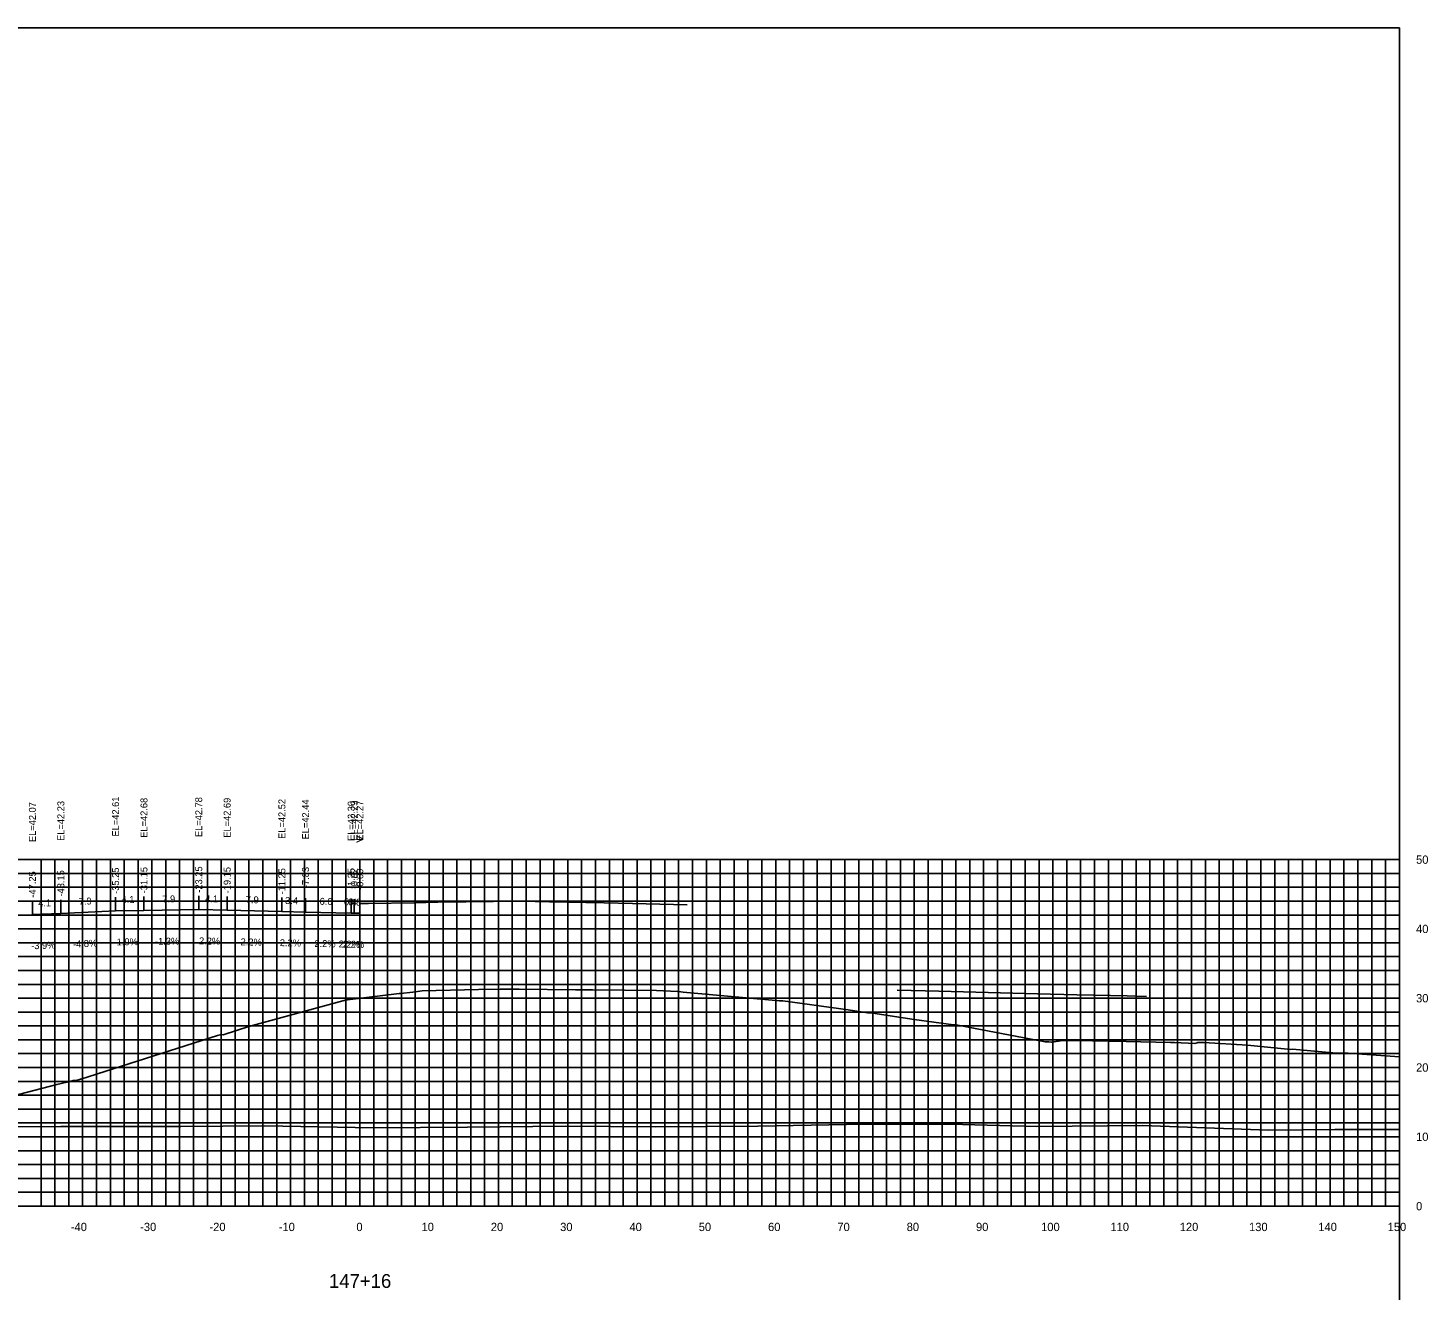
# Model space of a CAD drawing. Extents: x 1800880 to 1818864, y 245271 to 250560.
# Drawn here: x 1815707 to 1815909, y 246098.3 to 246280.4 of the extents above; entities that cross this region are included whole.
import ezdxf

# ---------------------------------------------------------------- set-up
doc = ezdxf.new("R2010")
doc.units = 0
for name, color, linetype in [('33', 7, 'Continuous'), ('ANNO-TXT', 7, 'Continuous'), ('AXIS', 7, 'Continuous'), ('CL-CNST', 7, 'Continuous'), ('DESIGN - DRAINAGE - Bridges', 7, 'Continuous'), ('Level 32', 7, 'Continuous'), ('Level 37', 7, 'Continuous'), ('Level 46', 7, 'Continuous'), ('Level 62', 7, 'Continuous'), ('SHT-BDR', 7, 'Continuous')]:
    doc.layers.add(name, color=color, linetype=linetype)

msp = doc.modelspace()

# ---------------------------------------------------------------- linework, layer by layer
at = {"layer": 'AXIS'}
msp.add_lwpolyline([(1815754.91, 246154.06), (1815755.73, 246154.07), (1815756.16, 246154.08), (1815762.74, 246154.17), (1815766.16, 246154.23), (1815770.26, 246154.3), (1815778.16, 246154.4), (1815782.26, 246154.31), (1815790.16, 246154.14), (1815794.26, 246154.05), (1815802.16, 246153.88)], dxfattribs=at)
at = {"layer": 'CL-CNST'}
msp.add_lwpolyline([(1815698.08, 246124.52), (1815711.19, 246127.95), (1815712.63, 246128.3), (1815712.72, 246128.32), (1815713.53, 246128.53), (1815713.54, 246128.53), (1815713.99, 246128.52), (1815714.62, 246128.71), (1815714.64, 246128.72), (1815734.39, 246135.02), (1815734.76, 246135.12), (1815734.84, 246135.14), (1815735.2, 246135.13), (1815738.89, 246136.29), (1815752.99, 246140.18), (1815753.14, 246140.18), (1815760.59, 246141.07), (1815760.78, 246141.07), (1815762.54, 246141.28), (1815763.9, 246141.44), (1815772.04, 246141.63), (1815775.14, 246141.7), (1815777.88, 246141.68), (1815786.04, 246141.61), (1815788.48, 246141.58), (1815797.73, 246141.48), (1815800.72, 246141.34), (1815801.23, 246141.31), (1815801.55, 246141.28), (1815815.44, 246140), (1815815.69, 246140), (1815815.94, 246140), (1815825.35, 246138.69), (1815828.16, 246138.3), (1815828.32, 246138.3), (1815828.66, 246138.3), (1815834.56, 246137.38), (1815834.91, 246137.33), (1815840.56, 246136.53), (1815840.97, 246136.53), (1815843.46, 246136.09), (1815853.81, 246134.09), (1815854.24, 246134.09), (1815854.31, 246134.09), (1815854.69, 246134.04), (1815854.77, 246134.04), (1815856.34, 246134.29), (1815857.02, 246134.31), (1815857.09, 246134.31), (1815857.16, 246134.31), (1815857.23, 246134.31), (1815857.31, 246134.31), (1815857.41, 246134.31), (1815857.51, 246134.31), (1815857.63, 246134.31), (1815857.77, 246134.31), (1815857.93, 246134.31), (1815858.11, 246134.31), (1815858.23, 246134.31), (1815865.46, 246134.15), (1815871.87, 246134.02), (1815872.03, 246134.02), (1815872.26, 246134.01), (1815872.47, 246134), (1815875.37, 246133.86), (1815875.74, 246133.97), (1815875.77, 246133.99), (1815875.77, 246133.99), (1815875.84, 246133.99), (1815875.97, 246133.98), (1815876.18, 246134.01), (1815876.22, 246134.01), (1815876.6, 246134.01), (1815876.7, 246134.01), (1815882.98, 246133.62), (1815889.22, 246133.01), (1815889.48, 246133.02), (1815894.26, 246132.62), (1815894.74, 246132.58), (1815894.85, 246132.57), (1815895.31, 246132.53), (1815896.97, 246132.45), (1815897.44, 246132.45), (1815897.5, 246132.45), (1815904.91, 246131.92)], dxfattribs=at)
at = {"layer": 'DESIGN - DRAINAGE - Bridges'}
for p, q in [((1815904.91, 246110.39), (1815904.91, 246160.39)), ((1815904.97, 246160.39), (1815904.91, 246160.39)), ((1815904.97, 246150.39), (1815904.91, 246150.39)), ((1815904.97, 246140.39), (1815904.91, 246140.39)), ((1815904.97, 246130.39), (1815904.91, 246130.39)), ((1815904.97, 246120.39), (1815904.91, 246120.39)), ((1815604.91, 246110.39), (1815904.91, 246110.39)), ((1815714.91, 246110.33), (1815714.91, 246110.39)), ((1815724.91, 246110.33), (1815724.91, 246110.39)), ((1815734.91, 246110.33), (1815734.91, 246110.39)), ((1815744.91, 246110.33), (1815744.91, 246110.39)), ((1815754.91, 246110.33), (1815754.91, 246110.39)), ((1815764.91, 246110.33), (1815764.91, 246110.39)), ((1815774.91, 246110.33), (1815774.91, 246110.39)), ((1815784.91, 246110.33), (1815784.91, 246110.39)), ((1815794.91, 246110.33), (1815794.91, 246110.39)), ((1815804.91, 246110.33), (1815804.91, 246110.39)), ((1815814.91, 246110.33), (1815814.91, 246110.39)), ((1815824.91, 246110.33), (1815824.91, 246110.39)), ((1815834.91, 246110.33), (1815834.91, 246110.39)), ((1815844.91, 246110.33), (1815844.91, 246110.39)), ((1815854.91, 246110.33), (1815854.91, 246110.39)), ((1815864.91, 246110.33), (1815864.91, 246110.39)), ((1815874.91, 246110.33), (1815874.91, 246110.39)), ((1815884.91, 246110.33), (1815884.91, 246110.39)), ((1815894.91, 246110.33), (1815894.91, 246110.39)), ((1815904.91, 246110.33), (1815904.91, 246110.39)), ((1815904.97, 246110.39), (1815904.91, 246110.39))]:
    msp.add_line(p, q, dxfattribs=at)
at = {"layer": 'Level 37'}
for p, q in [((1815719.66, 246152.99), (1815719.66, 246154.99)), ((1815723.76, 246153.07), (1815723.76, 246155.07)), ((1815731.66, 246153.17), (1815731.66, 246155.17)), ((1815735.76, 246153.08), (1815735.76, 246155.08)), ((1815743.66, 246152.9), (1815743.66, 246154.9)), ((1815747.08, 246152.83), (1815747.08, 246154.83)), ((1815707.66, 246152.45), (1815707.66, 246154.45)), ((1815711.76, 246152.61), (1815711.76, 246154.61)), ((1815753.66, 246152.68), (1815753.66, 246154.68)), ((1815754.09, 246152.67), (1815754.09, 246154.67)), ((1815754.9, 246152.66), (1815754.9, 246154.66))]:
    msp.add_line(p, q, dxfattribs=at)
msp.add_lwpolyline([(1815604.91, 246090.39), (1815904.91, 246090.39), (1815904.91, 246280.39), (1815604.91, 246280.39)], close=True, dxfattribs=at)
at = {"layer": 'Level 46'}
for p, q in [((1815604.91, 246160.39), (1815904.91, 246160.39)), ((1815708.91, 246110.39), (1815708.91, 246160.39)), ((1815710.91, 246110.39), (1815710.91, 246160.39)), ((1815712.91, 246110.39), (1815712.91, 246160.39)), ((1815714.91, 246110.39), (1815714.91, 246160.39)), ((1815716.91, 246110.39), (1815716.91, 246160.39)), ((1815718.91, 246110.39), (1815718.91, 246160.39)), ((1815720.91, 246110.39), (1815720.91, 246160.39)), ((1815722.91, 246110.39), (1815722.91, 246160.39)), ((1815724.91, 246110.39), (1815724.91, 246160.39)), ((1815726.91, 246110.39), (1815726.91, 246160.39)), ((1815728.91, 246110.39), (1815728.91, 246160.39)), ((1815730.91, 246110.39), (1815730.91, 246160.39)), ((1815732.91, 246110.39), (1815732.91, 246160.39)), ((1815734.91, 246110.39), (1815734.91, 246160.39)), ((1815736.91, 246110.39), (1815736.91, 246160.39)), ((1815738.91, 246110.39), (1815738.91, 246160.39)), ((1815740.91, 246110.39), (1815740.91, 246160.39)), ((1815742.91, 246110.39), (1815742.91, 246160.39)), ((1815744.91, 246110.39), (1815744.91, 246160.39)), ((1815746.91, 246110.39), (1815746.91, 246160.39)), ((1815748.91, 246110.39), (1815748.91, 246160.39)), ((1815750.91, 246110.39), (1815750.91, 246160.39)), ((1815752.91, 246110.39), (1815752.91, 246160.39)), ((1815754.91, 246110.39), (1815754.91, 246160.39)), ((1815756.91, 246110.39), (1815756.91, 246160.39)), ((1815758.91, 246110.39), (1815758.91, 246160.39)), ((1815760.91, 246110.39), (1815760.91, 246160.39)), ((1815762.91, 246110.39), (1815762.91, 246160.39)), ((1815764.91, 246110.39), (1815764.91, 246160.39)), ((1815766.91, 246110.39), (1815766.91, 246160.39)), ((1815768.91, 246110.39), (1815768.91, 246160.39)), ((1815770.91, 246110.39), (1815770.91, 246160.39)), ((1815772.91, 246110.39), (1815772.91, 246160.39)), ((1815774.91, 246110.39), (1815774.91, 246160.39)), ((1815776.91, 246110.39), (1815776.91, 246160.39)), ((1815778.91, 246110.39), (1815778.91, 246160.39)), ((1815780.91, 246110.39), (1815780.91, 246160.39)), ((1815782.91, 246110.39), (1815782.91, 246160.39)), ((1815784.91, 246110.39), (1815784.91, 246160.39)), ((1815786.91, 246110.39), (1815786.91, 246160.39)), ((1815788.91, 246110.39), (1815788.91, 246160.39)), ((1815790.91, 246110.39), (1815790.91, 246160.39)), ((1815792.91, 246110.39), (1815792.91, 246160.39)), ((1815794.91, 246110.39), (1815794.91, 246160.39)), ((1815796.91, 246110.39), (1815796.91, 246160.39)), ((1815798.91, 246110.39), (1815798.91, 246160.39)), ((1815800.91, 246110.39), (1815800.91, 246160.39)), ((1815802.91, 246110.39), (1815802.91, 246160.39)), ((1815804.91, 246110.39), (1815804.91, 246160.39)), ((1815806.91, 246110.39), (1815806.91, 246160.39)), ((1815808.91, 246110.39), (1815808.91, 246160.39)), ((1815810.91, 246110.39), (1815810.91, 246160.39)), ((1815812.91, 246110.39), (1815812.91, 246160.39)), ((1815814.91, 246110.39), (1815814.91, 246160.39)), ((1815816.91, 246110.39), (1815816.91, 246160.39)), ((1815818.91, 246110.39), (1815818.91, 246160.39)), ((1815820.91, 246110.39), (1815820.91, 246160.39)), ((1815822.91, 246110.39), (1815822.91, 246160.39)), ((1815824.91, 246110.39), (1815824.91, 246160.39)), ((1815826.91, 246110.39), (1815826.91, 246160.39)), ((1815828.91, 246110.39), (1815828.91, 246160.39)), ((1815830.91, 246110.39), (1815830.91, 246160.39)), ((1815832.91, 246110.39), (1815832.91, 246160.39)), ((1815834.91, 246110.39), (1815834.91, 246160.39)), ((1815836.91, 246110.39), (1815836.91, 246160.39)), ((1815838.91, 246110.39), (1815838.91, 246160.39)), ((1815840.91, 246110.39), (1815840.91, 246160.39)), ((1815842.91, 246110.39), (1815842.91, 246160.39)), ((1815844.91, 246110.39), (1815844.91, 246160.39)), ((1815846.91, 246110.39), (1815846.91, 246160.39)), ((1815848.91, 246110.39), (1815848.91, 246160.39)), ((1815850.91, 246110.39), (1815850.91, 246160.39)), ((1815852.91, 246110.39), (1815852.91, 246160.39)), ((1815854.91, 246110.39), (1815854.91, 246160.39)), ((1815856.91, 246110.39), (1815856.91, 246160.39)), ((1815858.91, 246110.39), (1815858.91, 246160.39)), ((1815860.91, 246110.39), (1815860.91, 246160.39)), ((1815862.91, 246110.39), (1815862.91, 246160.39)), ((1815864.91, 246110.39), (1815864.91, 246160.39)), ((1815866.91, 246110.39), (1815866.91, 246160.39)), ((1815868.91, 246110.39), (1815868.91, 246160.39)), ((1815870.91, 246110.39), (1815870.91, 246160.39)), ((1815872.91, 246110.39), (1815872.91, 246160.39)), ((1815874.91, 246110.39), (1815874.91, 246160.39)), ((1815876.91, 246110.39), (1815876.91, 246160.39)), ((1815878.91, 246110.39), (1815878.91, 246160.39)), ((1815880.91, 246110.39), (1815880.91, 246160.39)), ((1815882.91, 246110.39), (1815882.91, 246160.39)), ((1815884.91, 246110.39), (1815884.91, 246160.39)), ((1815886.91, 246110.39), (1815886.91, 246160.39)), ((1815888.91, 246110.39), (1815888.91, 246160.39)), ((1815890.91, 246110.39), (1815890.91, 246160.39)), ((1815892.91, 246110.39), (1815892.91, 246160.39)), ((1815894.91, 246110.39), (1815894.91, 246160.39)), ((1815896.91, 246110.39), (1815896.91, 246160.39)), ((1815898.91, 246110.39), (1815898.91, 246160.39)), ((1815900.91, 246110.39), (1815900.91, 246160.39)), ((1815902.91, 246110.39), (1815902.91, 246160.39)), ((1815904.91, 246110.39), (1815904.91, 246160.39)), ((1815604.91, 246158.39), (1815904.91, 246158.39)), ((1815604.91, 246156.39), (1815904.91, 246156.39)), ((1815604.91, 246154.39), (1815904.91, 246154.39)), ((1815604.91, 246152.39), (1815904.91, 246152.39)), ((1815604.91, 246150.39), (1815904.91, 246150.39)), ((1815604.91, 246148.39), (1815904.91, 246148.39)), ((1815604.91, 246146.39), (1815904.91, 246146.39)), ((1815604.91, 246144.39), (1815904.91, 246144.39)), ((1815604.91, 246142.39), (1815904.91, 246142.39)), ((1815604.91, 246140.39), (1815904.91, 246140.39)), ((1815604.91, 246138.39), (1815904.91, 246138.39)), ((1815604.91, 246136.39), (1815904.91, 246136.39)), ((1815604.91, 246134.39), (1815904.91, 246134.39)), ((1815604.91, 246132.39), (1815904.91, 246132.39)), ((1815604.91, 246130.39), (1815904.91, 246130.39)), ((1815604.91, 246128.39), (1815904.91, 246128.39)), ((1815604.91, 246126.39), (1815904.91, 246126.39)), ((1815604.91, 246124.39), (1815904.91, 246124.39)), ((1815604.91, 246122.39), (1815904.91, 246122.39)), ((1815604.91, 246120.39), (1815904.91, 246120.39)), ((1815604.91, 246118.39), (1815904.91, 246118.39)), ((1815604.91, 246116.39), (1815904.91, 246116.39)), ((1815604.91, 246114.39), (1815904.91, 246114.39)), ((1815604.91, 246112.39), (1815904.91, 246112.39)), ((1815604.91, 246110.39), (1815904.91, 246110.39))]:
    msp.add_line(p, q, dxfattribs=at)
at = {"layer": 'Level 62'}
for points in [[(1815707.66, 246152.45), (1815711.76, 246152.61), (1815719.66, 246152.99), (1815723.76, 246153.07), (1815731.66, 246153.17), (1815735.76, 246153.08), (1815743.66, 246152.9), (1815747.08, 246152.83), (1815753.66, 246152.68), (1815754.09, 246152.67), (1815754.9, 246152.66)], [(1815832.46, 246141.57), (1815836.49, 246141.47), (1815838.47, 246141.42), (1815852.7, 246141.04), (1815858.37, 246140.9), (1815865.64, 246140.71), (1815868.41, 246140.63)], [(1815604.91, 246122.26), (1815618.04, 246122.18), (1815621.57, 246122.18), (1815645.79, 246122), (1815652.04, 246122.01), (1815673.55, 246121.86), (1815682.08, 246121.89), (1815701.3, 246121.83), (1815711.78, 246121.88), (1815729.06, 246121.9), (1815741.21, 246121.97), (1815756.82, 246121.69), (1815770.43, 246121.78), (1815784.57, 246121.93), (1815797.6, 246121.84), (1815812.33, 246121.93), (1815825.13, 246122.15), (1815840.08, 246122.24), (1815852.6, 246121.9), (1815867.84, 246122), (1815886.01, 246121.36), (1815895.59, 246121.43), (1815904.91, 246121.43)]]:
    msp.add_lwpolyline(points, dxfattribs=at)

# ---------------------------------------------------------------- texts
for s, p in [('-40', (1815713.21, 246106.79)), ('-30', (1815723.21, 246106.79)), ('-20', (1815733.21, 246106.79)), ('-10', (1815743.21, 246106.79)), ('0', (1815754.41, 246106.79)), ('10', (1815763.81, 246106.79)), ('20', (1815773.81, 246106.79)), ('30', (1815783.81, 246106.79)), ('40', (1815793.81, 246106.79)), ('50', (1815803.81, 246106.79)), ('60', (1815813.81, 246106.79)), ('70', (1815823.81, 246106.79)), ('80', (1815833.81, 246106.79)), ('90', (1815843.81, 246106.79)), ('100', (1815853.21, 246106.79)), ('110', (1815863.21, 246106.79)), ('120', (1815873.21, 246106.79)), ('130', (1815883.21, 246106.79)), ('140', (1815893.21, 246106.79)), ('150', (1815903.21, 246106.79))]:
    msp.add_text(s, height=1.2).set_placement(p)
at = {"layer": '33'}
for s, p in [('50', (1815907.31, 246159.79)), ('40', (1815907.31, 246149.79)), ('30', (1815907.31, 246139.79)), ('20', (1815907.31, 246129.79)), ('10', (1815907.31, 246119.79)), ('0', (1815907.31, 246109.79))]:
    msp.add_text(s, height=1.2, dxfattribs=at).set_placement(p)
at = {"layer": 'ANNO-TXT'}
for s, rotation, p in [('7.9', 2.7548, (1815714.38, 246153.84)), ('4.1', 1.0602, (1815720.53, 246154.11)), ('7.9', 0.7198, (1815726.41, 246154.2)), ('4.1', 358.7397, (1815732.58, 246154.25)), ('7.9', 358.7397, (1815738.45, 246154.12)), ('3.4', 358.7397, (1815744.11, 246153.99)), ('6.6', 358.7397, (1815749.09, 246153.88)), ('0.4', 358.7397, (1815752.61, 246153.81)), ('0.8', 358.7397, (1815753.24, 246153.79)), ('4.1', 2.2501, (1815708.51, 246153.59)), ('-4.8%', 2.7548, (1815713.54, 246147.69)), ('-1.9%', 1.0602, (1815719.39, 246147.99)), ('-1.3%', 0.7198, (1815725.36, 246148.09)), ('2.2%', 358.7397, (1815731.69, 246148.17)), ('2.2%', 358.7397, (1815737.69, 246148.03)), ('2.2%', 358.7397, (1815743.35, 246147.91)), ('2.2%', 358.7397, (1815748.35, 246147.8)), ('-3.9%', 2.2501, (1815707.5, 246147.44)), ('2.2%', 358.7397, (1815751.85, 246147.72)), ('2.2%', 358.7397, (1815752.47, 246147.71))]:
    msp.add_text(s, height=1, rotation=rotation, dxfattribs=at).set_placement(p)
at = {"layer": 'DESIGN - DRAINAGE - Bridges'}
msp.add_text('>', height=1.5, dxfattribs=at).set_placement((1815754.3, 246162.64))
at = {"layer": 'Level 32'}
msp.add_text('147+16', height=2, dxfattribs=at).set_placement((1815750.45, 246098.59))
at = {"layer": 'SHT-BDR'}
for s, p in [('EL=42.61', (1815720.16, 246163.72)), ('EL=42.68', (1815724.26, 246163.54)), ('EL=42.78', (1815732.16, 246163.64)), ('EL=42.69', (1815736.26, 246163.55)), ('EL=42.52', (1815744.16, 246163.38)), ('EL=42.44', (1815747.58, 246163.3)), ('EL=42.07', (1815708.16, 246162.92)), ('EL=42.23', (1815712.26, 246163.09)), ('EL=42.30', (1815754.16, 246163.08)), ('EL=42.29', (1815754.59, 246163.15)), ('EL=42.27', (1815755.4, 246163.13)), ('-35.25', (1815720.16, 246155.45)), ('-31.15', (1815724.26, 246155.53)), ('-23.25', (1815732.16, 246155.62)), ('-19.15', (1815736.26, 246155.53)), ('-11.25', (1815744.16, 246155.36)), ('-7.83', (1815747.58, 246156.28)), ('-1.25', (1815754.16, 246156.13)), ('-0.82', (1815754.59, 246156.12)), ('-0.00', (1815755.4, 246156.03)), ('-47.25', (1815708.16, 246154.91)), ('-43.15', (1815712.26, 246155.07))]:
    msp.add_text(s, height=1, rotation=90, dxfattribs=at).set_placement(p)

doc.saveas('drawing.dxf')
